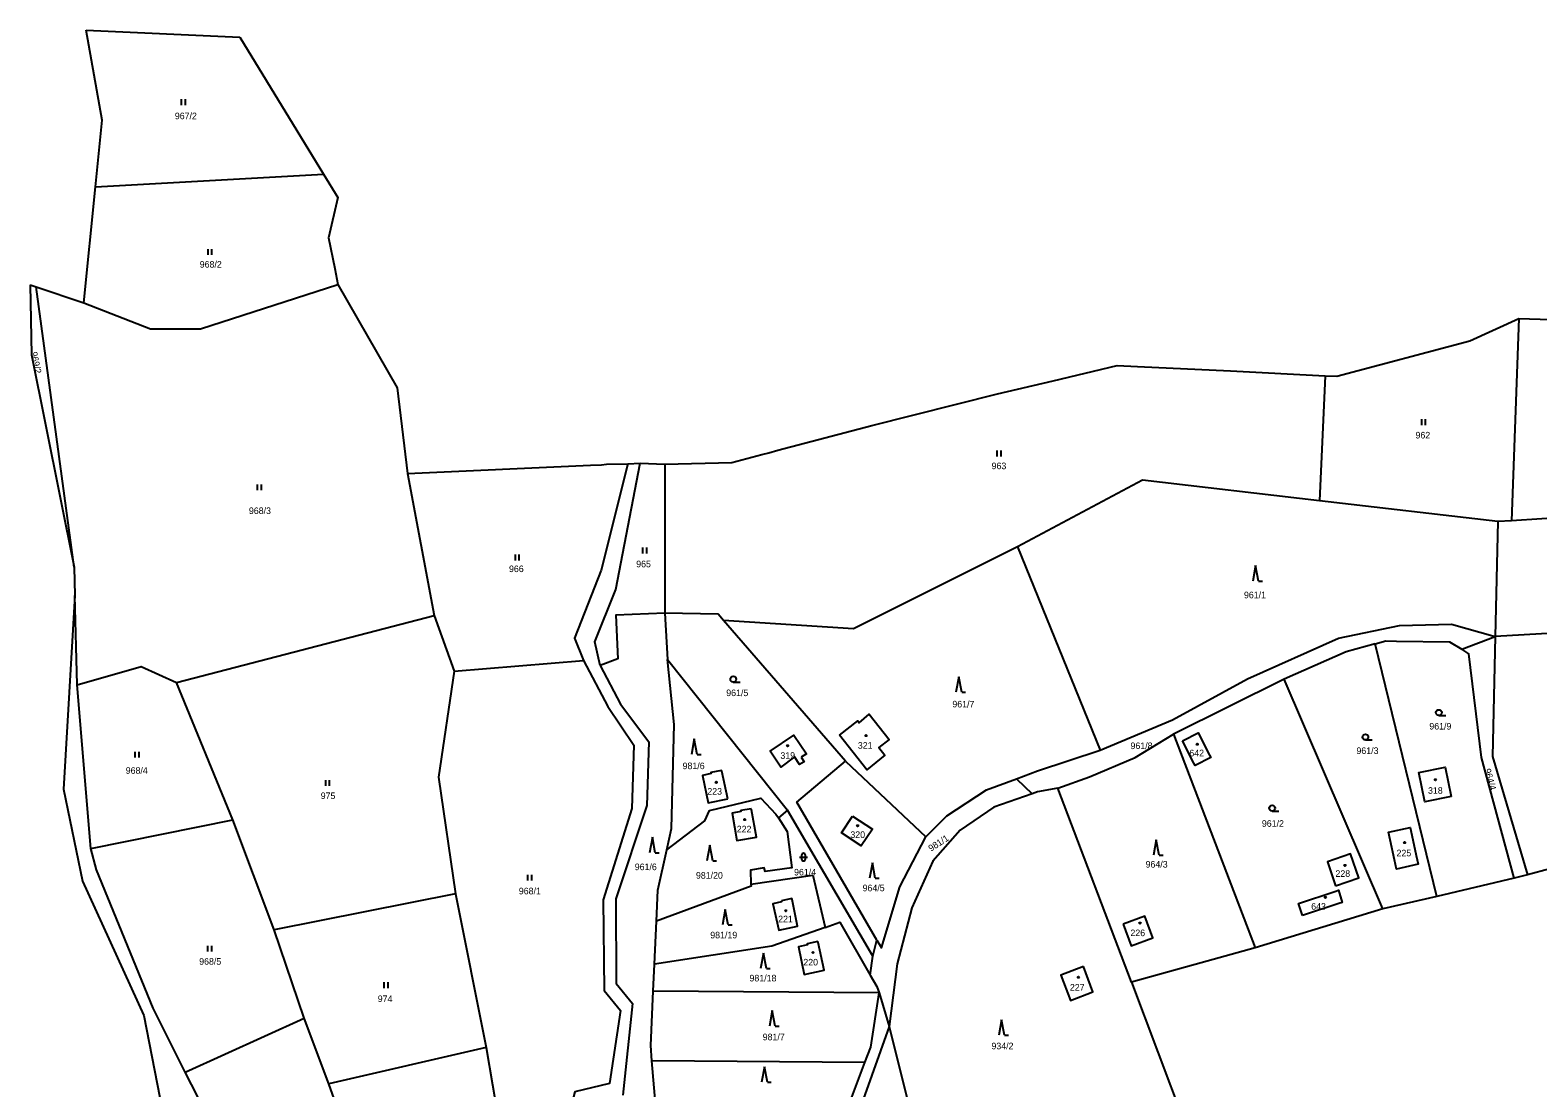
# Model space of a CAD drawing. Extents: x -725728 to -720881, y -1068679 to -1063504.
# Drawn here: x -724125.3 to -723736, y -1064119.1 to -1063846 of the extents above; entities that cross this region are included whole.
import ezdxf

# ---------------------------------------------------------------- set-up
doc = ezdxf.new("R2010")
doc.units = 0
for name, color, linetype in [('Hranice parcel', 7, 'Continuous'), ('Parcelní čísla', 7, 'Continuous'), ('Značky budov', 7, 'Continuous'), ('Značky kultur', 7, 'Continuous')]:
    doc.layers.add(name, color=color, linetype=linetype)

# ---------------------------------------------------------------- blocks, each defined once
blk = doc.blocks.new('4.02_4')
at = {"layer": 'Značky budov'}
blk.add_circle((-0.001, 0), 0.0175, dxfattribs=at)
blk = doc.blocks.new('4.02_3')
at = {"layer": 'Značky budov'}
blk.add_circle((-0.001, 0), 0.0175, dxfattribs=at)
blk = doc.blocks.new('3.08_1')
at = {"layer": 'Značky kultur'}
for p, q in [((0, 0.4), (-0.075, 0)), ((0.075, 0), (0, 0.4)), ((0.075, 0), (0.175, 0))]:
    blk.add_line(p, q, dxfattribs=at)
blk = doc.blocks.new('3.06_1')
at = {"layer": 'Značky kultur'}
for p, q in [((-0.051, 0), (-0.051, 0.15)), ((0.049, 0), (0.049, 0.15))]:
    blk.add_line(p, q, dxfattribs=at)
blk = doc.blocks.new('3.08_2')
at = {"layer": 'Značky kultur'}
for p, q in [((0, 0.4), (-0.075, 0)), ((0.075, 0), (0, 0.4)), ((0.075, 0), (0.175, 0))]:
    blk.add_line(p, q, dxfattribs=at)
blk = doc.blocks.new('3.16_2')
at = {"layer": 'Značky kultur'}
for p, q in [((-0.1, 0.1), (0.1, 0.1)), ((-0.05, 0.15), (-0.05, 0.05)), ((0.05, 0.05), (0.05, 0.15))]:
    blk.add_line(p, q, dxfattribs=at)
for centre, start, end in [((0, 0.15), 0, 180), ((0, 0.05), 180, 359.9879)]:
    blk.add_arc(centre, 0.05, start, end, dxfattribs=at)
blk = doc.blocks.new('3.04_2')
at = {"layer": 'Značky kultur'}
blk.add_line((0.001, 0), (0.176, 0), dxfattribs=at)
blk.add_circle((0.001, 0.075), 0.075, dxfattribs=at)
blk = doc.blocks.new('3.04_3')
at = {"layer": 'Značky kultur'}
blk.add_line((0.001, 0), (0.176, 0), dxfattribs=at)
blk.add_circle((0.001, 0.075), 0.075, dxfattribs=at)
blk = doc.blocks.new('3.06_2')
at = {"layer": 'Značky kultur'}
for p, q in [((-0.051, 0), (-0.051, 0.15)), ((0.049, 0), (0.049, 0.15))]:
    blk.add_line(p, q, dxfattribs=at)

msp = doc.modelspace()

# ---------------------------------------------------------------- linework, layer by layer
at = {"layer": 'Hranice parcel'}
for p, q in [((-724110.88, -1063845.99), (-724071.18, -1063847.84)), ((-724071.18, -1063847.84), (-724049.57, -1063883.14)), ((-724111.41, -1063916.37), (-724108.45, -1063886.41)), ((-724108.45, -1063886.41), (-724049.57, -1063883.14)), ((-724046.66, -1063907.56), (-724045.85, -1063911.66)), ((-724125.31, -1063911.79), (-724125, -1063929.84)), ((-724125.31, -1063911.79), (-724123.73, -1063912.31)), ((-724113.96, -1063984.69), (-724123.73, -1063912.31)), ((-724123.73, -1063912.31), (-724111.41, -1063916.37)), ((-724045.85, -1063911.66), (-724030.5, -1063938.35)), ((-723753.54, -1063926.22), (-723740.9, -1063920.45)), ((-723740.9, -1063920.45), (-723742.76, -1063972.67)), ((-723740.9, -1063920.45), (-723713.51, -1063921.23)), ((-723787.89, -1063935.37), (-723753.54, -1063926.22)), ((-724125, -1063929.84), (-724113.96, -1063984.69)), ((-723839.33, -1063932.85), (-723815.35, -1063933.97)), ((-723875.53, -1063939.91), (-723861.17, -1063936.5)), ((-723815.35, -1063933.97), (-723790.88, -1063935.22)), ((-723790.88, -1063935.22), (-723792.37, -1063967.54)), ((-723790.88, -1063935.22), (-723787.89, -1063935.37)), ((-724030.5, -1063938.35), (-724027.83, -1063960.44)), ((-723908, -1063948.1), (-723875.53, -1063939.91)), ((-723932.27, -1063954.48), (-723908, -1063948.1)), ((-723934.6, -1063955.09), (-723932.27, -1063954.48)), ((-724027.83, -1063960.44), (-723980.63, -1063958.35)), ((-724027.83, -1063960.44), (-724020.98, -1063997.14)), ((-723976.46, -1063958.1), (-723971, -1063957.98)), ((-723971, -1063957.98), (-723967.8, -1063957.78)), ((-723967.8, -1063957.78), (-723961.46, -1063958.05)), ((-723961.46, -1063958.05), (-723961.38, -1063996.56)), ((-723746.36, -1063972.9), (-723792.37, -1063967.54)), ((-723692.48, -1063969.54), (-723742.76, -1063972.67)), ((-723746.36, -1063972.9), (-723747, -1064002.59)), ((-723742.76, -1063972.67), (-723746.36, -1063972.9)), ((-723870.34, -1063979.44), (-723848.99, -1064031.91)), ((-724113.96, -1063984.69), (-724113.77, -1063991.98)), ((-724113.77, -1063991.98), (-724116.67, -1064042.02)), ((-724113.17, -1064015.07), (-724113.77, -1063991.98)), ((-724087.54, -1064014.47), (-724020.98, -1063997.14)), ((-724020.98, -1063997.14), (-724015.82, -1064011.52)), ((-723961.38, -1063996.56), (-723960.7, -1064008.49)), ((-723914.75, -1064034.79), (-723946.24, -1063998.43)), ((-723755.66, -1064005.84), (-723747, -1064002.59)), ((-723762.09, -1064069.71), (-723778.04, -1064004.44)), ((-724015.82, -1064011.52), (-723982.46, -1064008.72)), ((-723960.7, -1064008.49), (-723929.77, -1064047.42)), ((-724109.68, -1064057.29), (-724113.17, -1064015.07)), ((-724073.01, -1064049.93), (-724087.54, -1064014.47)), ((-723801.47, -1064013.59), (-723830.07, -1064027.76)), ((-723776.01, -1064072.84), (-723801.47, -1064013.59)), ((-723830.07, -1064027.76), (-723808.97, -1064082.95)), ((-723914.75, -1064034.79), (-723894.04, -1064054.28)), ((-724116.67, -1064042.02), (-724111.78, -1064065.73)), ((-723870.62, -1064039.28), (-723866.6, -1064043.16)), ((-723840.96, -1064091.83), (-723859.94, -1064041.69)), ((-724109.68, -1064057.29), (-724073.01, -1064049.93)), ((-724062.32, -1064078.32), (-724073.01, -1064049.93)), ((-723929.77, -1064047.42), (-723932.11, -1064049.39)), ((-723724.04, -1064060.2), (-723738.7, -1064064.12)), ((-723742.07, -1064064.92), (-723762.09, -1064069.71)), ((-723738.7, -1064064.12), (-723742.07, -1064064.92)), ((-724015.47, -1064069.03), (-724062.32, -1064078.32)), ((-724015.47, -1064069.03), (-724007.55, -1064108.71)), ((-723762.09, -1064069.71), (-723776.01, -1064072.84)), ((-723776.01, -1064072.84), (-723808.97, -1064082.95)), ((-723964.12, -1064087.17), (-723963.59, -1064076.08)), ((-724054.54, -1064101.13), (-724062.32, -1064078.32)), ((-723907.74, -1064085.11), (-723906.65, -1064080.97)), ((-723908.36, -1064090.04), (-723907.74, -1064085.11)), ((-723808.97, -1064082.95), (-723840.96, -1064091.83)), ((-723964.46, -1064094.16), (-723964.12, -1064087.17)), ((-723840.96, -1064091.83), (-723818.67, -1064150.7)), ((-723906.06, -1064094.59), (-723964.46, -1064094.16)), ((-723906.06, -1064094.59), (-723903.51, -1064103.23)), ((-724085.26, -1064115.09), (-724054.54, -1064101.13)), ((-724048.19, -1064118.1), (-724054.54, -1064101.13)), ((-724007.55, -1064108.71), (-724048.19, -1064118.1)), ((-724007.55, -1064108.71), (-724001.58, -1064144.01)), ((-723963.77, -1064124.1), (-723964.74, -1064112.14)), ((-723909.74, -1064112.58), (-723964.74, -1064112.14)), ((-723914.46, -1064124.98), (-723909.74, -1064112.58)), ((-724066.68, -1064151.08), (-724085.26, -1064115.09)), ((-724042.02, -1064135.31), (-724048.19, -1064118.1))]:
    msp.add_line(p, q, dxfattribs=at)
for points in [[(-724108.45, -1063886.41), (-724106.75, -1063869.19), (-724110.88, -1063845.99)], [(-724049.57, -1063883.14), (-724045.85, -1063889.21), (-724048.24, -1063899.62), (-724046.66, -1063907.56)], [(-724111.41, -1063916.37), (-724094.25, -1063923.09), (-724081.3, -1063923.09), (-724045.85, -1063911.66)], [(-723861.17, -1063936.5), (-723844.59, -1063932.56), (-723839.33, -1063932.85)], [(-723961.46, -1063958.05), (-723944.11, -1063957.59), (-723936.38, -1063955.56), (-723934.6, -1063955.09)], [(-723971, -1063957.98), (-723977.87, -1063985.46), (-723984.73, -1064003), (-723982.46, -1064008.72)], [(-723980.63, -1063958.35), (-723977.75, -1063958.19), (-723976.46, -1063958.1)], [(-723978.11, -1064010.01), (-723979.48, -1064003.94), (-723974.11, -1063990.38), (-723967.8, -1063957.78)], [(-723792.37, -1063967.54), (-723838.06, -1063962.22), (-723870.34, -1063979.44)], [(-723870.34, -1063979.44), (-723912.71, -1064000.58), (-723946.24, -1063998.43)], [(-723643.18, -1063981.48), (-723642.6, -1063989), (-723703.63, -1064000.09), (-723747, -1064002.59)], [(-723961.38, -1063996.56), (-723974.08, -1063997.06), (-723973.52, -1064008.33), (-723978.11, -1064010.01)], [(-723946.24, -1063998.43), (-723947.65, -1063996.8), (-723961.38, -1063996.56)], [(-723848.99, -1064031.91), (-723830.35, -1064024.07), (-723810.95, -1064013.47), (-723787.5, -1064002.96), (-723771.71, -1063999.74), (-723758.28, -1063999.4), (-723747, -1064002.59)], [(-723778.04, -1064004.44), (-723775.27, -1064003.67), (-723772.51, -1064003.72), (-723758.78, -1064003.91), (-723755.66, -1064005.84)], [(-723747, -1064002.59), (-723747.66, -1064033.53), (-723738.7, -1064064.12)], [(-723778.04, -1064004.44), (-723785.51, -1064006.51), (-723801.47, -1064013.59)], [(-723742.07, -1064064.92), (-723750.57, -1064033.8), (-723753.8, -1064007), (-723755.66, -1064005.84)], [(-724113.17, -1064015.07), (-724096.61, -1064010.33), (-724087.54, -1064014.47)], [(-724015.82, -1064011.52), (-724019.84, -1064038.9), (-724015.47, -1064069.03)], [(-723982.46, -1064008.72), (-723976.1, -1064020.63), (-723969.42, -1064030.58), (-723969.97, -1064046.94), (-723977.32, -1064070.53), (-723977.05, -1064093.97), (-723972.83, -1064099.15), (-723975.69, -1064117.97), (-723984.68, -1064120.15), (-723986.32, -1064126.42), (-723995.45, -1064126.97), (-724001.03, -1064133.51), (-724001.58, -1064144.01)], [(-723978.11, -1064010.01), (-723972.86, -1064020.02), (-723965.52, -1064029.73), (-723966.09, -1064046.21), (-723974.1, -1064070.26), (-723973.98, -1064092.17), (-723969.81, -1064097.36), (-723972.24, -1064121.03)], [(-723960.92, -1064057.68), (-723959.71, -1064052.14), (-723958.97, -1064025.26), (-723960.7, -1064008.49)], [(-723916.3, -1064028.07), (-723911.62, -1064024.33), (-723911.26, -1064024.82), (-723908.65, -1064022.65), (-723903.52, -1064029.16), (-723906.16, -1064031.24), (-723904.59, -1064033.23), (-723909.3, -1064036.95), (-723916.3, -1064028.07)], [(-723926.23, -1064033.74), (-723925.48, -1064034.89), (-723926.64, -1064035.64), (-723927.93, -1064033.63), (-723931.44, -1064036.28), (-723934.21, -1064032.13), (-723928.07, -1064028.04), (-723924.86, -1064032.86), (-723926.23, -1064033.74)], [(-723859.94, -1064041.69), (-723851.8, -1064038.79), (-723839.99, -1064033.78), (-723830.07, -1064027.76)], [(-723827.72, -1064029.5), (-723823.68, -1064027.47), (-723820.76, -1064033.19), (-723820.46, -1064033.82), (-723824.46, -1064035.87), (-723824.78, -1064035.25), (-723827.72, -1064029.5)], [(-723906.65, -1064080.97), (-723927.3, -1064045.34), (-723914.75, -1064034.79)], [(-723870.62, -1064039.28), (-723865.21, -1064037.26), (-723848.99, -1064031.91)], [(-723945.12, -1064044.48), (-723946.71, -1064037.37), (-723946.76, -1064037.12), (-723949.51, -1064037.69), (-723949.46, -1064037.94), (-723951.7, -1064038.41), (-723950.21, -1064045.54), (-723945.12, -1064044.48)], [(-723758.4, -1064043.9), (-723765.16, -1064045.28), (-723766.76, -1064037.66), (-723759.94, -1064036.28), (-723758.4, -1064043.9)], [(-723894.04, -1064054.28), (-723888.59, -1064048.87), (-723878.4, -1064042.17), (-723870.62, -1064039.28)], [(-723859.94, -1064041.69), (-723865.23, -1064042.67), (-723866.6, -1064043.16)], [(-723960.92, -1064057.68), (-723951.05, -1064050.12), (-723949.88, -1064047.47), (-723936.66, -1064044.26), (-723932.77, -1064048.44), (-723932.11, -1064049.39)], [(-723866.6, -1064043.16), (-723876.48, -1064046.65), (-723885.17, -1064052.56), (-723892.19, -1064060.59), (-723897.66, -1064072.62), (-723901.43, -1064087.04), (-723903.51, -1064103.23)], [(-723939.11, -1064047.05), (-723941.83, -1064047.52), (-723941.79, -1064047.77), (-723944.05, -1064048.17), (-723942.82, -1064055.22), (-723937.79, -1064054.34), (-723939.07, -1064047.3), (-723939.11, -1064047.05)], [(-723932.11, -1064049.39), (-723929.84, -1064052.92), (-723928.65, -1064062.25), (-723935.55, -1064063.22), (-723935.74, -1064062.27), (-723939.28, -1064062.86), (-723939.2, -1064066.52)], [(-723907.74, -1064085.11), (-723920.22, -1064063.75), (-723921.68, -1064061.26), (-723929.77, -1064047.42)], [(-723912.92, -1064048.91), (-723907.78, -1064052.28), (-723910.72, -1064056.63), (-723915.76, -1064053.24), (-723912.92, -1064048.91)], [(-723906.65, -1064080.97), (-723905.49, -1064082.98), (-723900.74, -1064067.21), (-723894.04, -1064054.28)], [(-723768.55, -1064053.83), (-723767.4, -1064059.09), (-723766.9, -1064061.38), (-723772.49, -1064062.6), (-723773.01, -1064060.21), (-723774.15, -1064055.05), (-723774.57, -1064053.11), (-723768.98, -1064051.87), (-723768.55, -1064053.83)], [(-724085.26, -1064115.09), (-724093.52, -1064098.56), (-724108.19, -1064062.79), (-724109.68, -1064057.29)], [(-723963.59, -1064076.08), (-723963.2, -1064068.09), (-723960.92, -1064057.68)], [(-723788.22, -1064066.93), (-723782.24, -1064064.89), (-723784.35, -1064058.71), (-723790.33, -1064060.75), (-723788.22, -1064066.93)], [(-724111.78, -1064065.73), (-724095.92, -1064100.41), (-724091.13, -1064125.09)], [(-723939.2, -1064066.52), (-723923.19, -1064064.18), (-723920.05, -1064077.69)], [(-723939.2, -1064066.52), (-723939.13, -1064067.01), (-723963.59, -1064076.08)], [(-723796.74, -1064074.61), (-723797.78, -1064071.48), (-723788.37, -1064068.38), (-723787.49, -1064068.06), (-723786.52, -1064071.21), (-723787.36, -1064071.49), (-723796.74, -1064074.61)], [(-723931.32, -1064070.82), (-723931.26, -1064071.07), (-723933.52, -1064071.57), (-723932.02, -1064078.41), (-723927.19, -1064077.34), (-723928.56, -1064070.48), (-723928.61, -1064070.23), (-723931.32, -1064070.82)], [(-723920.05, -1064077.69), (-723933.81, -1064082.5), (-723964.12, -1064087.17)], [(-723920.05, -1064077.69), (-723916.21, -1064076.35), (-723908.36, -1064090.04)], [(-723843.07, -1064076.8), (-723841, -1064082.43), (-723835.37, -1064080.36), (-723837.44, -1064074.73), (-723843.07, -1064076.8)], [(-723921.9, -1064081.33), (-723924.66, -1064081.91), (-723924.6, -1064082.17), (-723926.9, -1064082.65), (-723925.4, -1064089.79), (-723920.3, -1064088.72), (-723921.85, -1064081.59), (-723921.9, -1064081.33)], [(-723853.34, -1064087.8), (-723859.14, -1064090), (-723856.66, -1064096.55), (-723850.86, -1064094.35), (-723853.34, -1064087.8)], [(-723908.36, -1064090.04), (-723906.66, -1064092.91), (-723906.06, -1064094.59)], [(-723964.74, -1064112.14), (-723965.06, -1064108.15), (-723964.46, -1064094.16)], [(-723909.74, -1064112.58), (-723908.21, -1064108.58), (-723906.06, -1064094.59)], [(-723903.51, -1064103.23), (-723919.14, -1064147.25), (-723920.63, -1064157.43), (-723920.99, -1064171.7)], [(-723903.51, -1064103.23), (-723896.27, -1064132.27), (-723887.85, -1064154.58)]]:
    msp.add_lwpolyline(points, dxfattribs=at)

# ---------------------------------------------------------------- block references
at = {"layer": 'Značky budov', "xscale": 10, "yscale": 10}
for name, p in [('4.02_3', (-723929.72, -1064030.77)), ('4.02_4', (-723909.43, -1064028.14)), ('4.02_3', (-723823.93, -1064030.37)), ('4.02_3', (-723948.14, -1064040.21)), ('4.02_3', (-723762.44, -1064039.56)), ('4.02_3', (-723940.79, -1064049.83)), ('4.02_4', (-723911.62, -1064051.41)), ('4.02_3', (-723770.39, -1064055.78)), ('4.02_4', (-723785.78, -1064061.68)), ('4.02_4', (-723790.84, -1064069.93)), ('4.02_3', (-723930.17, -1064073.36)), ('4.02_3', (-723838.71, -1064076.57)), ('4.02_4', (-723923.15, -1064084.15)), ('4.02_3', (-723854.6, -1064090.54))]:
    msp.add_blockref(name, p, dxfattribs=at)
at = {"layer": 'Značky kultur', "xscale": 10, "yscale": 10}
for name, p in [('3.06_1', (-724085.69, -1063865.33)), ('3.06_1', (-724078.87, -1063904.04)), ('3.06_1', (-723765.45, -1063947.96)), ('3.06_1', (-723875.06, -1063956.05)), ('3.06_1', (-724066.07, -1063964.8)), ('3.06_1', (-723966.57, -1063981.11)), ('3.06_2', (-723999.5, -1063982.92)), ('3.08_1', (-723808.87, -1063988.25)), ('3.04_2', (-723943.75, -1064014.34)), ('3.08_1', (-723885.5, -1064016.97)), ('3.04_2', (-723761.55, -1064022.95)), ('3.08_1', (-723953.81, -1064033.01)), ('3.04_2', (-723780.53, -1064029.27)), ('3.06_1', (-724097.66, -1064033.83)), ('3.06_2', (-724048.46, -1064041.14)), ('3.04_3', (-723804.59, -1064047.64)), ('3.08_2', (-723964.63, -1064058.38)), ('3.08_1', (-723949.81, -1064060.44)), ('3.08_1', (-723834.51, -1064059.06)), ('3.16_2', (-723925.62, -1064060.52)), ('3.08_1', (-723907.82, -1064064.98)), ('3.06_1', (-723996.26, -1064065.56)), ('3.08_1', (-723945.81, -1064077.01)), ('3.06_2', (-724078.89, -1064083.9)), ('3.08_1', (-723935.96, -1064088.29)), ('3.06_1', (-724033.35, -1064093.34)), ('3.08_2', (-723933.68, -1064103.15)), ('3.08_1', (-723874.46, -1064105.52)), ('3.08_2', (-723935.69, -1064117.64))]:
    msp.add_blockref(name, p, dxfattribs=at)

# ---------------------------------------------------------------- texts
at = {"layer": 'Parcelní čísla'}
for s, p in [('967/2', (-724087.95, -1063868.99)), ('968/2', (-724081.52, -1063907.31)), ('962', (-723767.58, -1063951.42)), ('963', (-723877.04, -1063959.35)), ('968/3', (-724068.82, -1063970.94)), ('966', (-724001.66, -1063985.93)), ('965', (-723968.81, -1063984.68)), ('961/1', (-723811.88, -1063992.68)), ('961/5', (-723945.56, -1064017.95)), ('961/7', (-723887.17, -1064020.87)), ('961/9', (-723764.01, -1064026.58)), ('321', (-723911.58, -1064031.53)), ('961/8', (-723841.17, -1064031.63)), ('319', (-723931.58, -1064034.14)), ('642', (-723825.98, -1064033.5)), ('961/3', (-723782.83, -1064032.9)), ('968/4', (-724100.63, -1064038.01)), ('981/6', (-723956.83, -1064036.81)), ('223', (-723950.45, -1064043.4)), ('318', (-723764.35, -1064043.17)), ('975', (-724050.28, -1064044.53)), ('961/2', (-723807.25, -1064051.69)), ('222', (-723942.85, -1064053.14)), ('320', (-723913.51, -1064054.58)), ('225', (-723772.48, -1064059.32)), ('961/6', (-723969.19, -1064062.89)), ('964/3', (-723837.28, -1064062.23)), ('981/20', (-723953.39, -1064065.09)), ('961/4', (-723928.05, -1064064.26)), ('228', (-723788.25, -1064064.62)), ('968/1', (-723999.12, -1064069.13)), ('964/5', (-723910.35, -1064068.34)), ('643', (-723794.52, -1064073.11)), ('221', (-723932.16, -1064076.35)), ('981/19', (-723949.69, -1064080.5)), ('226', (-723841.19, -1064079.93)), ('968/5', (-724081.66, -1064087.31)), ('220', (-723925.66, -1064087.5)), ('981/18', (-723939.56, -1064091.62)), ('227', (-723856.82, -1064093.99)), ('974', (-724035.55, -1064096.95)), ('981/7', (-723936.15, -1064106.81)), ('934/2', (-723877.08, -1064109.14))]:
    msp.add_text(s, height=1.7, dxfattribs=at).set_placement(p)
for s, rotation, p in [('969/2', 282, (-724125.2, -1063929.24)), ('964/4', 286, (-723749.87, -1064036.94)), ('981/1', 33, (-723892.69, -1064058.15))]:
    msp.add_text(s, height=1.7, rotation=rotation, dxfattribs=at).set_placement(p)

doc.saveas('drawing.dxf')
